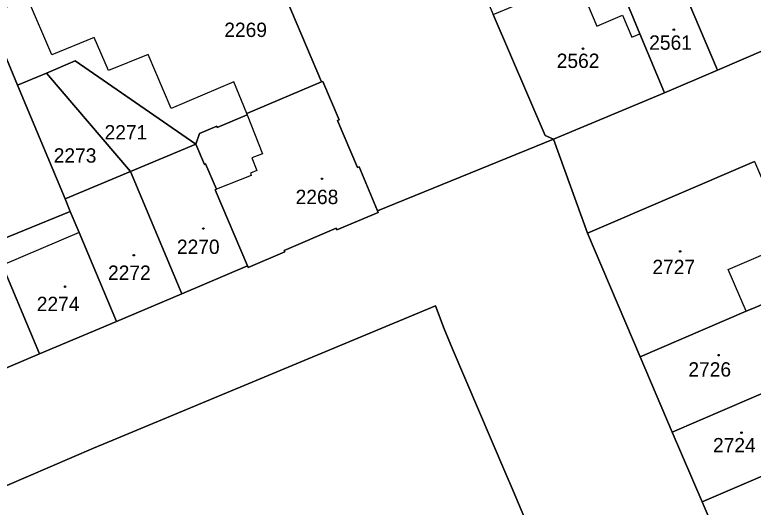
# Model space of a CAD drawing. Extents: x -596233 to -595156, y -1161235 to -1159375.
# Drawn here: x -595851.8 to -595764.4, y -1160730 to -1160671.7 of the extents above; entities that cross this region are included whole.
import ezdxf

# ---------------------------------------------------------------- set-up
doc = ezdxf.new("R2010")
doc.units = 0
for name, color, linetype in [('KN_CAR_KR', 7, 'Continuous'), ('KN_KULTURY', 7, 'Continuous'), ('KN_PARC_CIS_POZ', 7, 'Continuous'), ('KN_PARC_CIS_STAV', 7, 'Continuous'), ('KN_PARC_PLOCHA', 7, 'Continuous'), ('parcely_l', 7, 'Continuous')]:
    doc.layers.add(name, color=color, linetype=linetype)

msp = doc.modelspace()

# ---------------------------------------------------------------- linework, layer by layer
at = {"layer": 'KN_CAR_KR'}
for points in [[(-595785.22, -1160667.5), (-595782.86, -1160673)], [(-595847.44, -1160676.43), (-595850.29, -1160669.65)], [(-595782.86, -1160673), (-595779.85, -1160671.71)], [(-595779.85, -1160671.71), (-595778.72, -1160674.33)], [(-595842.41, -1160674.34), (-595847.44, -1160676.43)], [(-595840.71, -1160678.28), (-595842.41, -1160674.34)], [(-595778.72, -1160674.33), (-595777.78, -1160673.93)], [(-595836.01, -1160676.36), (-595840.71, -1160678.28)], [(-595833.29, -1160682.77), (-595836.01, -1160676.36)], [(-595825.85, -1160679.63), (-595833.29, -1160682.77)], [(-595824.33, -1160683.37), (-595825.85, -1160679.63)], [(-595824.27, -1160683.51), (-595822.46, -1160688.13)], [(-595822.46, -1160688.13), (-595823.73, -1160688.62)], [(-595823.73, -1160688.62), (-595823.14, -1160690.13)], [(-595823.14, -1160690.13), (-595823.91, -1160690.43)], [(-595823.91, -1160690.43), (-595823.8, -1160690.72)], [(-595823.8, -1160690.72), (-595827.93, -1160692.34)], [(-595844.19, -1160697.46), (-595853.28, -1160701.32)], [(-595767.32, -1160701.86), (-595760.04, -1160698.74)], [(-595765.2, -1160706.8), (-595767.32, -1160701.86)]]:
    msp.add_lwpolyline(points, dxfattribs=at)
at = {"layer": 'KN_KULTURY'}
for centre, radius in [((-595773.76, -1160673.44), 0.09), ((-595773.76, -1160673.44), 0.0398), ((-595784.51, -1160675.69), 0.09), ((-595784.51, -1160675.69), 0.0398), ((-595815.44, -1160691.1), 0.09), ((-595815.44, -1160691.1), 0.0398), ((-595829.47, -1160697), 0.09), ((-595829.47, -1160697), 0.0398), ((-595837.71, -1160700.16), 0.09), ((-595837.71, -1160700.16), 0.0398), ((-595773.01, -1160699.71), 0.09), ((-595773.01, -1160699.71), 0.0398), ((-595845.85, -1160703.89), 0.09), ((-595845.85, -1160703.89), 0.0398), ((-595768.46, -1160712), 0.09), ((-595768.46, -1160712), 0.0398), ((-595765.74, -1160721.19), 0.09), ((-595765.74, -1160721.19), 0.0398)]:
    msp.add_circle(centre, radius, dxfattribs=at)
at = {"layer": 'KN_PARC_PLOCHA'}
for points in [[(-595817.52, -1160619.06), (-595812.49, -1160630.81), (-595807.64, -1160641.79), (-595803.97, -1160650.92), (-595801.03, -1160657.84), (-595798.09, -1160664.72), (-595795.15, -1160671.64), (-595789, -1160685.98), (-595788.01, -1160686.41), (-595808.84, -1160694.89), (-595811.03, -1160689.69), (-595811.22, -1160689.76), (-595813.57, -1160684.19), (-595813.39, -1160684.12), (-595815.32, -1160679.56), (-595815.5, -1160679.63), (-595824.38, -1160658.64), (-595828.66, -1160648.5), (-595831, -1160642.97), (-595835.36, -1160632.84), (-595840.89, -1160620), (-595844.08, -1160612.6)], [(-595764.2, -1160689.05), (-595783.98, -1160697.54), (-595788.01, -1160686.41), (-595774.87, -1160680.91), (-595768.59, -1160678.23), (-595757.48, -1160673.47)], [(-595857.66, -1160715.54), (-595848.87, -1160711.85), (-595839.78, -1160708.03), (-595832.01, -1160704.73), (-595824.24, -1160701.43), (-595824.16, -1160701.61), (-595819.82, -1160699.77), (-595819.9, -1160699.59), (-595813.73, -1160696.97), (-595813.65, -1160697.15), (-595808.76, -1160695.08), (-595808.84, -1160694.89), (-595788.01, -1160686.41), (-595783.98, -1160697.54), (-595777.73, -1160712.2), (-595773.94, -1160721.11), (-595770.41, -1160729.4), (-595766.25, -1160739.11)]]:
    msp.add_lwpolyline(points, dxfattribs=at)
for points in [[(-595815.5, -1160679.63), (-595824.33, -1160683.37), (-595824.27, -1160683.51), (-595827.83, -1160685.01), (-595827.89, -1160684.87), (-595829.92, -1160685.73), (-595830.37, -1160686.99), (-595844.66, -1160677.14), (-595848.07, -1160678.57), (-595851.48, -1160679.99), (-595854.95, -1160671.69), (-595850.29, -1160669.65), (-595845.74, -1160667.72), (-595824.38, -1160658.64)], [(-595757.48, -1160673.47), (-595768.59, -1160678.23), (-595771.39, -1160671.63), (-595772.59, -1160668.83), (-595774.97, -1160663.23), (-595763.83, -1160658.51), (-595762.44, -1160661.8)], [(-595768.59, -1160678.23), (-595774.87, -1160680.91), (-595777.78, -1160673.93), (-595778.81, -1160671.44), (-595781.16, -1160665.81), (-595781, -1160665.74), (-595774.97, -1160663.23), (-595772.59, -1160668.83), (-595771.39, -1160671.63)], [(-595774.87, -1160680.91), (-595788.01, -1160686.41), (-595789, -1160685.98), (-595795.15, -1160671.64), (-595785.22, -1160667.5), (-595783.97, -1160666.98), (-595781.16, -1160665.81), (-595778.81, -1160671.44), (-595777.78, -1160673.93)], [(-595851.48, -1160679.99), (-595845.86, -1160693.46), (-595845.23, -1160694.98), (-595854.38, -1160698.69), (-595859.36, -1160686.81), (-595859.25, -1160686.75), (-595863.51, -1160676.59), (-595863.95, -1160675.53), (-595854.95, -1160671.69)], [(-595830.37, -1160686.99), (-595838.12, -1160690.23), (-595848.07, -1160678.57), (-595844.66, -1160677.14)], [(-595838.12, -1160690.23), (-595845.86, -1160693.46), (-595851.48, -1160679.99), (-595848.07, -1160678.57)], [(-595808.84, -1160694.89), (-595808.76, -1160695.08), (-595813.65, -1160697.15), (-595813.73, -1160696.97), (-595819.9, -1160699.59), (-595819.82, -1160699.77), (-595824.16, -1160701.61), (-595824.24, -1160701.43), (-595828.07, -1160692.4), (-595827.93, -1160692.34), (-595829.21, -1160689.34), (-595829.35, -1160689.4), (-595830.37, -1160686.99), (-595829.92, -1160685.73), (-595827.89, -1160684.87), (-595827.83, -1160685.01), (-595824.27, -1160683.51), (-595824.33, -1160683.37), (-595815.5, -1160679.63), (-595815.32, -1160679.56), (-595813.39, -1160684.12), (-595813.57, -1160684.19), (-595811.22, -1160689.76), (-595811.03, -1160689.69)], [(-595824.24, -1160701.43), (-595832.01, -1160704.73), (-595838.12, -1160690.23), (-595830.37, -1160686.99), (-595829.35, -1160689.4), (-595829.21, -1160689.34), (-595827.93, -1160692.34), (-595828.07, -1160692.4)], [(-595758.28, -1160702.86), (-595757.92, -1160703.68), (-595764.14, -1160706.35), (-595765.2, -1160706.8), (-595777.73, -1160712.2), (-595783.98, -1160697.54), (-595764.2, -1160689.05), (-595760.04, -1160698.74), (-595759.57, -1160699.85)], [(-595832.01, -1160704.73), (-595839.78, -1160708.03), (-595844.19, -1160697.46), (-595845.23, -1160694.98), (-595845.86, -1160693.46), (-595838.12, -1160690.23)], [(-595839.78, -1160708.03), (-595848.87, -1160711.85), (-595853.18, -1160701.57), (-595853.28, -1160701.32), (-595854.38, -1160698.69), (-595845.23, -1160694.98), (-595844.19, -1160697.46)], [(-595848.87, -1160711.85), (-595857.66, -1160715.54), (-595862.04, -1160705.16), (-595863.27, -1160702.25), (-595854.38, -1160698.69), (-595853.28, -1160701.32), (-595853.18, -1160701.57)], [(-595755.42, -1160709.52), (-595754.1, -1160712.6), (-595760.31, -1160715.27), (-595761.49, -1160715.77), (-595773.94, -1160721.11), (-595777.73, -1160712.2), (-595765.2, -1160706.8), (-595764.14, -1160706.35), (-595757.92, -1160703.68)], [(-595838.16, -1160770.68), (-595864.16, -1160781.53), (-595879.81, -1160739.09), (-595875.89, -1160737.4), (-595842.5, -1160723.02), (-595839.73, -1160721.87), (-595801.97, -1160706.16), (-595800.94, -1160708.88), (-595800, -1160711.18), (-595793.79, -1160725.77), (-595792.8, -1160728.06), (-595785.69, -1160744.96), (-595784.51, -1160747.69), (-595822.39, -1160763.6), (-595825.17, -1160764.89), (-595835.63, -1160769.48)], [(-595838.16, -1160770.68), (-595835.63, -1160769.48), (-595825.17, -1160764.89), (-595822.39, -1160763.6), (-595784.51, -1160747.69), (-595785.69, -1160744.96), (-595792.8, -1160728.06), (-595793.79, -1160725.77), (-595800, -1160711.18), (-595800.94, -1160708.88), (-595801.97, -1160706.16), (-595839.73, -1160721.87), (-595842.5, -1160723.02), (-595875.89, -1160737.4), (-595879.81, -1160739.09), (-595864.16, -1160781.53)], [(-595757.97, -1160724.05), (-595770.41, -1160729.4), (-595773.94, -1160721.11), (-595761.49, -1160715.77)], [(-595749.78, -1160732.01), (-595753.17, -1160733.47), (-595766.25, -1160739.11), (-595770.41, -1160729.4), (-595757.97, -1160724.05), (-595757.55, -1160723.87), (-595753.97, -1160722.33)]]:
    msp.add_lwpolyline(points, close=True, dxfattribs=at)
at = {"layer": 'parcely_l'}
for points in [[(-595815.5, -1160679.63), (-595824.38, -1160658.64)], [(-595774.97, -1160663.23), (-595772.59, -1160668.83), (-595771.39, -1160671.63), (-595768.59, -1160678.23)], [(-595774.87, -1160680.91), (-595777.78, -1160673.93), (-595778.81, -1160671.44), (-595781.16, -1160665.81)], [(-595851.48, -1160679.99), (-595854.95, -1160671.69)], [(-595795.15, -1160671.64), (-595789, -1160685.98), (-595788.01, -1160686.41)], [(-595768.59, -1160678.23), (-595757.48, -1160673.47)], [(-595830.37, -1160686.99), (-595844.66, -1160677.14), (-595848.07, -1160678.57)], [(-595768.59, -1160678.23), (-595774.87, -1160680.91)], [(-595848.07, -1160678.57), (-595851.48, -1160679.99)], [(-595838.12, -1160690.23), (-595848.07, -1160678.57)], [(-595851.48, -1160679.99), (-595845.86, -1160693.46)], [(-595815.5, -1160679.63), (-595824.33, -1160683.37), (-595824.27, -1160683.51), (-595827.83, -1160685.01), (-595827.89, -1160684.87), (-595829.92, -1160685.73), (-595830.37, -1160686.99)], [(-595808.84, -1160694.89), (-595811.03, -1160689.69), (-595811.22, -1160689.76), (-595813.57, -1160684.19), (-595813.39, -1160684.12), (-595815.32, -1160679.56), (-595815.5, -1160679.63)], [(-595788.01, -1160686.41), (-595774.87, -1160680.91)], [(-595838.12, -1160690.23), (-595830.37, -1160686.99)], [(-595830.37, -1160686.99), (-595829.35, -1160689.4), (-595829.21, -1160689.34), (-595827.93, -1160692.34), (-595828.07, -1160692.4), (-595824.24, -1160701.43)], [(-595808.84, -1160694.89), (-595788.01, -1160686.41)], [(-595788.01, -1160686.41), (-595783.98, -1160697.54)], [(-595783.98, -1160697.54), (-595764.2, -1160689.05)], [(-595845.86, -1160693.46), (-595838.12, -1160690.23)], [(-595832.01, -1160704.73), (-595838.12, -1160690.23)], [(-595845.86, -1160693.46), (-595845.23, -1160694.98)], [(-595845.23, -1160694.98), (-595854.38, -1160698.69)], [(-595839.78, -1160708.03), (-595844.19, -1160697.46), (-595845.23, -1160694.98)], [(-595824.24, -1160701.43), (-595824.16, -1160701.61), (-595819.82, -1160699.77), (-595819.9, -1160699.59), (-595813.73, -1160696.97), (-595813.65, -1160697.15), (-595808.76, -1160695.08), (-595808.84, -1160694.89)], [(-595777.73, -1160712.2), (-595783.98, -1160697.54)], [(-595854.38, -1160698.69), (-595853.28, -1160701.32), (-595853.18, -1160701.57), (-595848.87, -1160711.85)], [(-595832.01, -1160704.73), (-595824.24, -1160701.43)], [(-595757.92, -1160703.68), (-595764.14, -1160706.35), (-595765.2, -1160706.8), (-595777.73, -1160712.2)], [(-595839.78, -1160708.03), (-595832.01, -1160704.73)], [(-595838.16, -1160770.68), (-595835.63, -1160769.48), (-595825.17, -1160764.89), (-595822.39, -1160763.6), (-595784.51, -1160747.69), (-595785.69, -1160744.96), (-595792.8, -1160728.06), (-595793.79, -1160725.77), (-595800, -1160711.18), (-595800.94, -1160708.88), (-595801.97, -1160706.16), (-595839.73, -1160721.87), (-595842.5, -1160723.02), (-595875.89, -1160737.4), (-595879.81, -1160739.09), (-595864.16, -1160781.53), (-595838.16, -1160770.68)], [(-595848.87, -1160711.85), (-595839.78, -1160708.03)], [(-595857.66, -1160715.54), (-595848.87, -1160711.85)], [(-595777.73, -1160712.2), (-595773.94, -1160721.11)], [(-595773.94, -1160721.11), (-595761.49, -1160715.77)], [(-595773.94, -1160721.11), (-595770.41, -1160729.4)], [(-595757.97, -1160724.05), (-595770.41, -1160729.4)], [(-595770.41, -1160729.4), (-595766.25, -1160739.11)]]:
    msp.add_lwpolyline(points, dxfattribs=at)

# ---------------------------------------------------------------- texts
at = {"layer": 'KN_PARC_CIS_POZ'}
for s, p in [('2271', (-595841.1766, -1160686.44)), ('2273', (-595847.1966, -1160689.19))]:
    msp.add_text(s, height=1.7, dxfattribs=at).set_placement(p)
at = {"layer": 'KN_PARC_CIS_STAV'}
for s, p in [('2269', (-595826.9966, -1160674.3)), ('2561', (-595776.6766, -1160675.81)), ('2562', (-595787.6266, -1160677.97)), ('2268', (-595818.5466, -1160694.1)), ('2270', (-595832.6066, -1160700.01)), ('2727', (-595776.2966, -1160702.4)), ('2272', (-595840.7666, -1160703.08)), ('2274', (-595849.2066, -1160706.78)), ('2726', (-595772.0366, -1160714.54)), ('2724', (-595769.1166, -1160723.52))]:
    msp.add_text(s, height=1.7, dxfattribs=at).set_placement(p)

doc.saveas('drawing.dxf')
